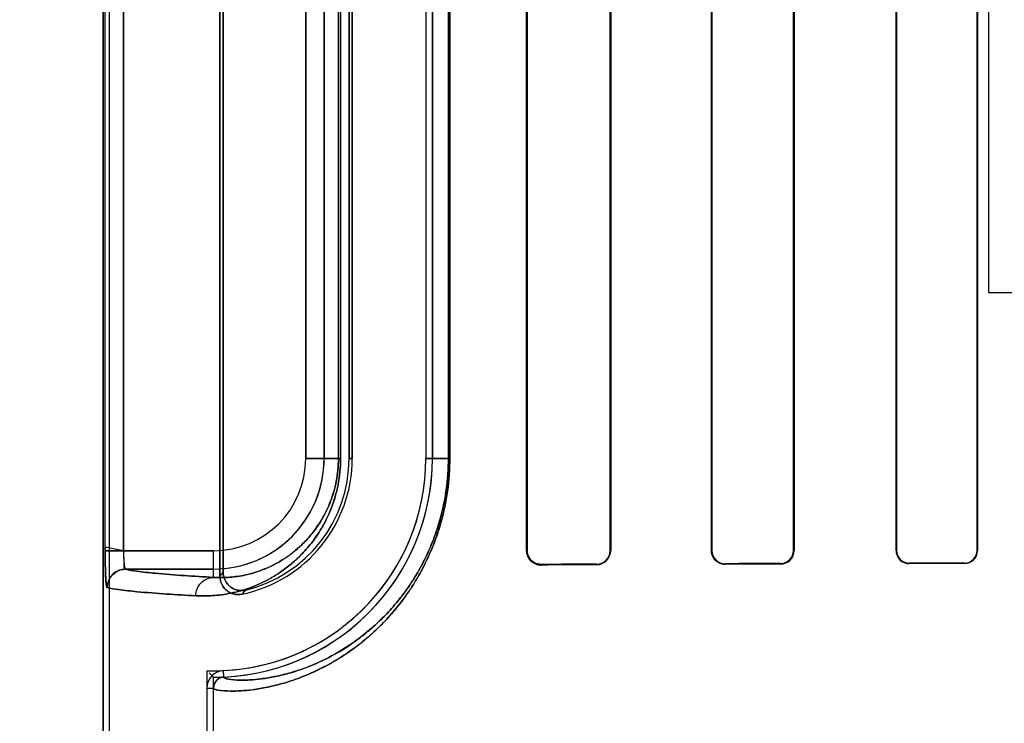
# Model space of a CAD drawing. Header units: millimetres. Extents: x 0 to 297, y 0 to 210.
# Tile 350 of 446: x 242.267 to 242.507, y 157.703 to 157.875. Entities that reach past the tile are written whole.
import ezdxf

# ---------------------------------------------------------------- set-up
doc = ezdxf.new("R2010")
doc.units = ezdxf.units.MM
doc.header["$LTSCALE"] = 16.335
doc.layers.get('0').update_dxf_attribs({"linetype": 'CONTINUOUS'})
for name, color, linetype in [('AXES_REF', 7, 'CONTINUOUS'), ('INTFCLR_1', 7, 'CONTINUOUS'), ('INTFCLR_72935', 7, 'CONTINUOUS')]:
    doc.layers.add(name, color=color, linetype=linetype)

msp = doc.modelspace()

# ---------------------------------------------------------------- linework, layer by layer
at = {"color": 7, "linetype": 'Continuous'}
for p, q in [((242.503471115, 157.8080885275), (242.503471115, 157.928726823)), ((242.554096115, 157.8080885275), (242.503471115, 157.8080885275))]:
    msp.add_line(p, q, dxfattribs=at)
for radius in [8.7262453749, 8.7255, 8.6696226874]:
    msp.add_circle((241.415033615, 154.4105885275), radius, dxfattribs=at)
msp.add_arc((241.415033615, 154.4105885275), 8.64, 278.2771290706, 261.7228709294, dxfattribs=at)
at = {"layer": 'AXES_REF', "color": 9, "linetype": 'Continuous'}
msp.add_circle((241.415033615, 154.4105885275), 5.3357191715, dxfattribs=at)
msp.add_arc((241.415033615, 154.4105885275), 7.9600610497, 94.4118118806, 85.5881881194, dxfattribs=at)
at = {"layer": 'INTFCLR_1', "color": 6, "linetype": 'Continuous'}
for p, q in [((242.2868884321, 157.5605757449), (242.2868884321, 159.9635757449)), ((242.2884753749, 157.5605757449), (242.2884753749, 159.9635908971)), ((242.3154753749, 157.7387447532), (242.3154753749, 158.0124067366)), ((242.3162627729, 158.0114194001), (242.3162627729, 157.7397320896)), ((242.3904320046, 158.0060757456), (242.3904320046, 157.7450757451)), ((242.3905951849, 158.0060757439), (242.3905951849, 157.7450757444)), ((242.410889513, 157.7450757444), (242.410889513, 158.0060757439)), ((242.4110370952, 157.7450757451), (242.4110370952, 158.0060757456)), ((242.4356361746, 158.0060757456), (242.4356361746, 157.7450757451)), ((242.4357725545, 158.0060757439), (242.4357725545, 157.7450757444)), ((242.4557332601, 157.7450757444), (242.4557332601, 158.0060757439)), ((242.4558611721, 157.7450757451), (242.4558611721, 158.0060757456)), ((242.4807881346, 158.0060757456), (242.4807881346, 157.7450757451)), ((242.4809094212, 158.0060757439), (242.4809094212, 157.7450757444)), ((242.5006108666, 157.7450757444), (242.5006108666, 158.0060757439)), ((242.5007268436, 157.7450757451), (242.5007268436, 158.0060757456)), ((242.3470469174, 157.7675757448), (242.3470469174, 157.9835757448)), ((242.3478343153, 157.9835757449), (242.3478343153, 157.7675757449)), ((242.3658343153, 157.9835757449), (242.3658343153, 157.7675757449)), ((242.3674212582, 157.7675757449), (242.3674212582, 157.9835757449)), ((242.3123014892, 157.7114073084), (242.3123014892, 157.5605757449)), ((242.3138884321, 157.5605757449), (242.3138884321, 157.7114073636))]:
    msp.add_line(p, q, dxfattribs=at)
at = {"layer": 'INTFCLR_1', "color": 9, "linetype": 'Continuous'}
for p, q in [((242.2874080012, 157.7449978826), (242.2874080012, 158.0061536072)), ((242.2919032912, 158.0061536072), (242.2919032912, 157.7449978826)), ((242.3364662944, 157.9835757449), (242.3364662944, 157.7675757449)), ((242.340965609, 157.7675757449), (242.340965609, 157.9835757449)), ((242.3444488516, 157.7675757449), (242.3444488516, 157.9835757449)), ((242.3449747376, 157.9835757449), (242.3449747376, 157.7675757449)), ((242.3713377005, 157.7675757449), (242.3713377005, 157.9835757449)), ((242.3716696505, 157.9835757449), (242.3716696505, 157.7675757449)), ((242.3449747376, 157.7675757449), (242.3364662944, 157.7675757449)), ((242.3478343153, 157.7675757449), (242.3470469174, 157.7675757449)), ((242.3658343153, 157.7675757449), (242.3716696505, 157.7675757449)), ((242.3138884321, 157.7449978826), (242.2874080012, 157.7449978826)), ((242.3138884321, 157.7384785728), (242.3138884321, 157.7449978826)), ((242.3905951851, 157.7450757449), (242.3904320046, 157.7450757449)), ((242.4110370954, 157.7450757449), (242.4108895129, 157.7450757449)), ((242.4357725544, 157.7450757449), (242.4356361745, 157.7450757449)), ((242.4558611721, 157.7450757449), (242.4557332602, 157.7450757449)), ((242.4809094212, 157.7450757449), (242.4807881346, 157.7450757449)), ((242.5007268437, 157.7450757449), (242.5006108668, 157.7450757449)), ((242.2923880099, 157.740498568), (242.3138884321, 157.740498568)), ((242.3940352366, 157.7414914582), (242.3940352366, 157.7416510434)), ((242.4075352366, 157.7417080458), (242.4075352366, 157.741557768)), ((242.4390352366, 157.7416896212), (242.4390352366, 157.7418241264)), ((242.4525352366, 157.7418678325), (242.4525352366, 157.7417383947)), ((242.4840352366, 157.7418381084), (242.4840352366, 157.7419582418)), ((242.4975352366, 157.7419926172), (242.4975352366, 157.7418756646)), ((242.3164588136, 157.7141046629), (242.3163826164, 157.7156897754)), ((242.3123014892, 157.7114072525), (242.3138884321, 157.7114073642))]:
    msp.add_line(p, q, dxfattribs=at)
at = {"layer": 'INTFCLR_1', "color": 7, "linetype": 'Continuous'}
msp.add_lwpolyline([(242.3929387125, 157.7418262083), (242.3930512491, 157.7417909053), (242.3931663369, 157.7417591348), (242.3932838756, 157.741731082), (242.3934036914, 157.7417069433), (242.3935257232, 157.7416868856), (242.393650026, 157.7416710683), (242.3937765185, 157.7416596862), (242.3939049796, 157.7416529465), (242.3940352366, 157.7416510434)], dxfattribs=at)
at = {"layer": 'INTFCLR_1', "color": 9, "linetype": 'Continuous'}
for centre, radius, start, end in [((242.3138884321, 157.7675757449), 0.0270771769, 270.000000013, 359.9999999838), ((242.3138884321, 157.7675757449), 0.0225778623, 270.0000000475, 359.9999997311), ((242.2577420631, 157.7855945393), 0.0743507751, 320.9411468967, 321.9143407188), ((242.257456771, 157.7934197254), 0.0866661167, 317.0401802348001, 317.9559483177)]:
    msp.add_arc(centre, radius, start, end, dxfattribs=at)
at = {"layer": 'INTFCLR_1', "color": 6, "linetype": 'Continuous'}
for centre, radius, start, end in [((242.3138884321, 157.7675757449), 0.0519458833, 272.7521180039, 359.9999986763), ((242.3138884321, 157.7675757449), 0.0535328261, 272.752118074, 360), ((242.3138884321, 157.7675757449), 0.0339458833, 281.888919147, 359.9999979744), ((242.3138884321, 157.7675757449), 0.0331584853, 283.835236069, 359.9999998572), ((242.3940164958, 157.7450759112), 0.0035845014, 180.0026548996, 270.2995603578), ((242.4075189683, 157.745075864), 0.0035181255, 270.2649441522, 359.9980634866), ((242.4075217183, 157.7450758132), 0.0033677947, 270.2299848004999, 359.9988288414), ((242.4390224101, 157.7450758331), 0.0033862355, 180.0014887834, 270.2170256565), ((242.439024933, 157.7450766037), 0.0032524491, 180.015138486, 270.1815049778), ((242.4525239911, 157.7450757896), 0.0033372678, 270.1930618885, 359.9992357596), ((242.4525252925, 157.7450757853), 0.0032079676, 270.1776041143, 359.9992695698), ((242.4840261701, 157.7450761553), 0.0032380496, 180.0072588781, 270.160430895), ((242.484027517, 157.7450763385), 0.0031181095, 180.0109173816, 270.1418524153), ((242.4975262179, 157.7450763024), 0.0032006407, 270.1614460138, 359.9900225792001), ((242.4975270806, 157.7450764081), 0.0030837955, 270.1515338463, 359.9876693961), ((242.3165886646, 157.7114075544), 0.0042871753, 92.75478420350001, 180.0040535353), ((242.3165886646, 157.7114075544), 0.0027002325, 92.755566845, 180.0040350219)]:
    msp.add_arc(centre, radius, start, end, dxfattribs=at)
at = {"layer": 'INTFCLR_1', "color": 7, "linetype": 'Continuous'}
msp.add_arc((242.2923984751, 157.7359978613), 0.0045010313, 90.133225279, 179.9822815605, dxfattribs=at)
at = {"layer": 'INTFCLR_1', "color": 6, "linetype": 'Continuous'}
for centre, major_axis, ratio, start_param, end_param in [((242.7832852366, 157.7405757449), (0.4963968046, 0), 0.0034906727, 2.4294368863, 2.4721230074), ((242.7832852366, 157.7405757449), (0.4693968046, 0), 0.0034906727, 2.4989177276, 2.5485709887), ((242.7832852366, 157.740575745), (0.4963968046, 0), 0.0034906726, 2.3000343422, 2.3371288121), ((242.7832852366, 157.740575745), (0.4693968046, 0), 0.0034906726, 2.3526946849, 2.3940887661), ((242.7832852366, 157.7405757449), (0.4963968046, 0), 0.0034906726, 2.1841931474, 2.217857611), ((242.7832852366, 157.7405757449), (0.4693968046, 0), 0.0034906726, 2.2252929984, 2.262071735)]:
    msp.add_ellipse(centre, major_axis=major_axis, ratio=ratio, start_param=start_param, end_param=end_param, dxfattribs=at)
at = {"layer": 'INTFCLR_1', "color": 9, "linetype": 'Continuous'}
for points, knots in [([(242.3095942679, 157.7339792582), (242.3109570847, 157.7339040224), (242.3138111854, 157.7339241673), (242.3182560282, 157.7345315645), (242.3230221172, 157.7358782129), (242.3271059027, 157.7377510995), (242.3304538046, 157.7398347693), (242.3326027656, 157.741470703), (242.3343184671, 157.7429921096), (242.3361043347, 157.7447540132), (242.3383097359, 157.7473376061), (242.3402930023, 157.750345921), (242.3417569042, 157.7531494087), (242.3427984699, 157.7555742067), (242.3437008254, 157.7582565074), (242.3444083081, 157.7611776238), (242.3448682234, 157.7643124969), (242.3449747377, 157.766471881), (242.3449747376, 157.7675757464)], [0, 0, 0, 0, 0.0750536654, 0.156480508, 0.2459796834, 0.3464559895, 0.4023291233, 0.4625807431, 0.4947026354, 0.5283756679, 0.6004715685, 0.6810517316, 0.7259046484, 0.7742538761, 0.8260146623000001, 0.8813433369, 0.9392998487, 1, 1, 1, 1]), ([(242.3138884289, 157.7114073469), (242.313888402, 157.7112825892), (242.3143291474, 157.7110339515), (242.315656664, 157.7107719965), (242.3178912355, 157.7106263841), (242.3207347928, 157.7107151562), (242.323734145, 157.7110066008), (242.327280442, 157.71160709), (242.3305692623, 157.7124305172), (242.3334629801, 157.7133503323), (242.336750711, 157.7145632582), (242.3411898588, 157.7165901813), (242.3456975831, 157.7192745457), (242.3489429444, 157.7216237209), (242.3509089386, 157.7231987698), (242.3529829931, 157.7249816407), (242.35560916, 157.7275035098), (242.3587142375, 157.7309882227), (242.3612116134, 157.7343203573), (242.3631598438, 157.7373264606), (242.365151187, 157.7407566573), (242.3669602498, 157.7445333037), (242.3683120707, 157.7480889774), (242.369040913, 157.7502984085), (242.3697338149, 157.7526404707), (242.3703271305, 157.7550686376), (242.3708106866, 157.7575757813), (242.3714347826, 157.761524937), (242.3716696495, 157.7648832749), (242.3716696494, 157.7675757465)], [0, 0, 0, 0, 0.004125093, 0.0132564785, 0.0482716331, 0.0750900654, 0.1080986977, 0.1475742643, 0.1940030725, 0.220035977, 0.2479478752, 0.309834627, 0.3811008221, 0.4210070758, 0.4422222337, 0.4643790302, 0.5114245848, 0.5624876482, 0.6185464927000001, 0.6489140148, 0.6808923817, 0.7496495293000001, 0.7870559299, 0.8066095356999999, 0.8265636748, 0.8678037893, 0.8891910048, 0.9109738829, 1, 1, 1, 1]), ([(242.3138884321, 157.7384785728), (242.3150583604, 157.7384036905), (242.3175115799, 157.7384005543), (242.3213381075, 157.7388998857), (242.3254482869, 157.7400430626), (242.3289745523, 157.7416509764), (242.3318673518, 157.7434480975), (242.333726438, 157.7448628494), (242.3352110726, 157.7461804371), (242.3367585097, 157.7477092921), (242.3386704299, 157.7499542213), (242.3403885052, 157.7525691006), (242.3416574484, 157.7550074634), (242.3425607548, 157.757118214), (242.3433434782, 157.7594547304), (242.343957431, 157.7620000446), (242.3443563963, 157.764731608), (242.3444489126, 157.7666135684), (242.3444488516, 157.7675757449)], [0, 0, 0, 0, 0.0744459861, 0.1553115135, 0.2443281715, 0.3444036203, 0.400194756, 0.4603491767, 0.4924878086, 0.5261985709, 0.5984270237, 0.6792967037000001, 0.7242751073, 0.7728542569, 0.8249392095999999, 0.880574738, 0.9388989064, 1, 1, 1, 1]), ([(242.3164588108, 157.714104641), (242.3164583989, 157.7139831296), (242.3168670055, 157.7137306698), (242.318138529, 157.713464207), (242.3202503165, 157.7133085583), (242.3229505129, 157.7133787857), (242.3257951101, 157.7136440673), (242.329160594, 157.7142044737), (242.3322819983, 157.7149802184), (242.3350289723, 157.7158500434), (242.3381512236, 157.716999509), (242.3423681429, 157.7189247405), (242.3466499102, 157.7214784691), (242.3497327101, 157.7237150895), (242.3516007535, 157.7252155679), (242.3535720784, 157.7269148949), (242.3560684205, 157.7293195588), (242.3590200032, 157.7326433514), (242.3613938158, 157.7358222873), (242.3632458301, 157.7386908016), (242.3651394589, 157.7419654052), (242.3668595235, 157.7455709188), (242.368144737, 157.7489653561), (242.3688377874, 157.75107502), (242.3694967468, 157.753311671), (242.3700609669, 157.7556305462), (242.3705208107, 157.758024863), (242.3711143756, 157.761796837), (242.3713377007, 157.7650042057), (242.3713377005, 157.7675757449)], [0, 0, 0, 0, 0.0042204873, 0.0133545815, 0.0482656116, 0.07497697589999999, 0.1078554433, 0.1471834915, 0.1934537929, 0.2194060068, 0.2472383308, 0.3089756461, 0.380119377, 0.4199814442, 0.4411803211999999, 0.4633254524, 0.5103642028, 0.5614471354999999, 0.617559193, 0.6479685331, 0.6800001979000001, 0.7489013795, 0.7864009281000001, 0.8060068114, 0.8260165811, 0.8673780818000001, 0.888831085, 0.9106825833, 1, 1, 1, 1]), ([(242.3138884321, 157.7384785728), (242.3091427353, 157.7387429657), (242.3028795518, 157.7391137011), (242.2957226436, 157.7398836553), (242.2932909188, 157.7402517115), (242.2923880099, 157.740498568)], [0, 0, 0, 0, 0.6598051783, 0.8700608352, 1, 1, 1, 1]), ([(242.3095942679, 157.7339792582), (242.3095970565, 157.7345392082), (242.3098126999, 157.7357077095), (242.3107634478, 157.7372281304), (242.3122172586, 157.7382426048), (242.3133521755, 157.738475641), (242.3138884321, 157.7384785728)], [0, 0, 0, 0, 0.2451610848, 0.5075751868, 0.7652119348, 1, 1, 1, 1]), ([(242.2878971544, 157.7359992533), (242.2888086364, 157.735752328), (242.2912625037, 157.7353843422), (242.298485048, 157.7346143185), (242.3048052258, 157.7342436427), (242.3095942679, 157.7339792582)], [0, 0, 0, 0, 0.1299135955, 0.3401620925, 1, 1, 1, 1])]:
    msp.add_open_spline(points, degree=3, knots=knots, dxfattribs=at)
at = {"layer": 'INTFCLR_1', "color": 7, "linetype": 'Continuous'}
for points, knots in [([(242.2874080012, 157.7449978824), (242.2874080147, 157.744165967), (242.2874161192, 157.7425660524), (242.2874689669, 157.7403237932), (242.2875313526, 157.7381453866), (242.2877115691, 157.7367485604), (242.2878971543, 157.7359992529)], [0, 0, 0, 0, 0.2764961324, 0.5316628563, 0.7456763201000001, 1, 1, 1, 1]), ([(242.2879522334, 157.7359422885), (242.2878662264, 157.7358398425), (242.2876864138, 157.7366183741), (242.2876060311, 157.7375580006), (242.2874795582, 157.7396272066), (242.2874371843, 157.7416198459), (242.2874125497, 157.743284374), (242.2874080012, 157.7444188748), (242.2874080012, 157.7449978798)], [0, 0, 0, 0, 0.0440197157, 0.1339656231, 0.45668143, 0.6255919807, 0.8094559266, 1, 1, 1, 1]), ([(242.2919032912, 157.7449978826), (242.2919032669, 157.7444830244), (242.2918867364, 157.7434657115), (242.2920987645, 157.7421663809), (242.2918449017, 157.7405725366), (242.2923880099, 157.740498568)], [0, 0, 0, 0, 0.3396962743, 0.6383566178, 1, 1, 1, 1]), ([(242.2919032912, 157.7449978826), (242.2919032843, 157.7447083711), (242.291909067, 157.7438997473), (242.2919668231, 157.7424528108), (242.2920430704, 157.7416048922), (242.2922541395, 157.7403583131), (242.2924424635, 157.7404700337)], [0, 0, 0, 0, 0.1883112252, 0.5371313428, 0.8575728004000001, 1, 1, 1, 1]), ([(242.3905951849, 157.7450757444), (242.3905949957, 157.7444801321), (242.3909051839, 157.7433347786), (242.3921695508, 157.7420003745), (242.3933819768, 157.7416620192), (242.3940352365, 157.7416510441)], [0, 0, 0, 0, 0.3351497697, 0.6323602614, 1, 1, 1, 1]), ([(242.2879522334, 157.7359422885), (242.2879481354, 157.7368047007), (242.2883925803, 157.7383244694), (242.2900724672, 157.7400216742), (242.291586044, 157.740474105), (242.2924424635, 157.7404700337)], [0, 0, 0, 0, 0.36929975, 0.6332664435, 1, 1, 1, 1])]:
    msp.add_open_spline(points, degree=3, knots=knots, dxfattribs=at)
at = {"layer": 'INTFCLR_1', "color": 6, "linetype": 'Continuous'}
for points, knots in [([(242.3162627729, 157.7397320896), (242.3162627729, 157.7392387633), (242.3164263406, 157.7382473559), (242.3171361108, 157.7369282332), (242.3182344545, 157.7359134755), (242.3198214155, 157.7352083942), (242.3211059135, 157.7352039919), (242.3218176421, 157.7353792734)], [0, 0, 0, 0, 0.1831398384, 0.3651953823, 0.5465218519, 0.727886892, 1, 1, 1, 1]), ([(242.3208817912, 157.7343580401), (242.3204091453, 157.7342585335), (242.3194241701, 157.7342102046), (242.3180081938, 157.7346164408), (242.316794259, 157.7354506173), (242.3157721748, 157.7368128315), (242.3154753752, 157.7380305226), (242.3154753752, 157.7387447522)], [0, 0, 0, 0, 0.1827095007, 0.3654378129, 0.5479254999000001, 0.7298247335, 1, 1, 1, 1])]:
    msp.add_open_spline(points, degree=3, knots=knots, dxfattribs=at)
at = {"layer": 'INTFCLR_72935', "color": 6, "linetype": 'Continuous'}
for p, q in [((242.2868884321, 159.9635757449), (242.2868884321, 157.5605757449)), ((242.2884753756, 157.5605757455), (242.2884753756, 159.9636060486)), ((242.3154753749, 158.0124067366), (242.3154753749, 157.7387447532)), ((242.3162627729, 157.7397320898), (242.3162627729, 158.0114194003)), ((242.3904320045, 157.7450757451), (242.3904320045, 158.0060757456)), ((242.3905951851, 157.7450757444), (242.3905951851, 158.0060757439)), ((242.4108895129, 158.0060757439), (242.4108895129, 157.7450757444)), ((242.4110370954, 158.0060757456), (242.4110370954, 157.7450757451)), ((242.4356361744, 157.7450757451), (242.4356361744, 158.0060757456)), ((242.4357725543, 157.7450757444), (242.4357725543, 158.0060757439)), ((242.4557332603, 158.0060757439), (242.4557332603, 157.7450757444)), ((242.455861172, 158.0060757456), (242.455861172, 157.7450757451)), ((242.4807881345, 157.7450757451), (242.4807881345, 158.0060757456)), ((242.480909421, 157.7450757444), (242.480909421, 158.0060757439)), ((242.5006108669, 158.0060757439), (242.5006108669, 157.7450757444)), ((242.5007268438, 158.0060757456), (242.5007268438, 157.7450757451)), ((242.3470469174, 157.983575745), (242.3470469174, 157.7675757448)), ((242.3478343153, 157.7675757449), (242.3478343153, 157.9835757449)), ((242.3658343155, 157.9835757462), (242.3658343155, 157.7675757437)), ((242.3674212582, 157.9835757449), (242.3674212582, 157.7675757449)), ((242.3123014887, 157.7156541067), (242.3123014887, 157.5605757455)), ((242.3138884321, 157.7140429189), (242.3128244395, 157.7151177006)), ((242.3138884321, 157.5605757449), (242.3138884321, 157.7140429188))]:
    msp.add_line(p, q, dxfattribs=at)
at = {"layer": 'INTFCLR_72935', "color": 9, "linetype": 'Continuous'}
for p, q in [((242.2874080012, 157.7449978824), (242.2874080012, 158.0061536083)), ((242.2919032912, 157.7449978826), (242.2919032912, 158.0061536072)), ((242.3364662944, 157.7675757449), (242.3364662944, 157.9835757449)), ((242.340965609, 157.9835757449), (242.340965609, 157.7675757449)), ((242.3444488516, 157.9835757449), (242.3444488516, 157.7675757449)), ((242.3449747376, 157.983575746), (242.3449747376, 157.7675757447)), ((242.3713377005, 157.9835757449), (242.3713377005, 157.7675757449)), ((242.3716696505, 157.9835757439), (242.3716696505, 157.7675757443)), ((242.3364662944, 157.7675757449), (242.3449747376, 157.7675757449)), ((242.3470469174, 157.7675757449), (242.3478343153, 157.7675757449)), ((242.3716696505, 157.7675757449), (242.3658343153, 157.7675757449)), ((242.2919032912, 157.7449978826), (242.3138884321, 157.7449978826)), ((242.3138884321, 157.7384785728), (242.3138884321, 157.7449978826)), ((242.3904320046, 157.7450757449), (242.3905951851, 157.7450757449)), ((242.4108895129, 157.7450757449), (242.4110370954, 157.7450757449)), ((242.4356361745, 157.7450757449), (242.4357725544, 157.7450757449)), ((242.4557332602, 157.7450757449), (242.4558611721, 157.7450757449)), ((242.4807881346, 157.7450757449), (242.4809094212, 157.7450757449)), ((242.5006108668, 157.7450757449), (242.5007268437, 157.7450757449)), ((242.3138884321, 157.740498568), (242.2923880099, 157.740498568)), ((242.3940352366, 157.7416510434), (242.3940352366, 157.7414914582)), ((242.4075352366, 157.741557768), (242.4075352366, 157.7417080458)), ((242.4390352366, 157.7418241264), (242.4390352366, 157.7416896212)), ((242.4525352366, 157.7417383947), (242.4525352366, 157.7418678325)), ((242.4840352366, 157.7419582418), (242.4840352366, 157.7418381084)), ((242.4975352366, 157.7418756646), (242.4975352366, 157.7419926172))]:
    msp.add_line(p, q, dxfattribs=at)
at = {"layer": 'INTFCLR_72935', "color": 7, "linetype": 'Continuous'}
for p, q in [((242.2919032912, 157.7449978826), (242.2874060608, 157.7458673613)), ((242.2874080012, 157.7449978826), (242.2919032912, 157.7449978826))]:
    msp.add_line(p, q, dxfattribs=at)
for points in [[(242.3929175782, 157.7416640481), (242.3930284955, 157.7416302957), (242.3931425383, 157.7415996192), (242.3932596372, 157.7415722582), (242.3933791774, 157.741548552), (242.3935015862, 157.7415286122), (242.3936283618, 157.7415125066), (242.3937599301, 157.7415006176), (242.3938956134, 157.7414934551), (242.3940352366, 157.7414914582)], [(242.3940352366, 157.7416510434), (242.3939126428, 157.7416526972), (242.393788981, 157.7416588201), (242.3936644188, 157.7416695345), (242.3935381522, 157.7416850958), (242.3934113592, 157.7417055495), (242.3932871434, 157.7417303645), (242.3931665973, 157.7417590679), (242.39304886, 157.7417916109), (242.3929340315, 157.7418277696)], [(242.4379143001, 157.741876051), (242.4380296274, 157.741838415), (242.4381475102, 157.7418045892), (242.438267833, 157.7417747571), (242.4383903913, 157.7417491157), (242.4385151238, 157.7417278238), (242.438642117, 157.7417110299), (242.4387712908, 157.741698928), (242.4389023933, 157.7416917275), (242.4390352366, 157.7416896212)]]:
    msp.add_lwpolyline(points, dxfattribs=at)
at = {"layer": 'INTFCLR_72935', "color": 6, "linetype": 'Continuous'}
for centre, radius, start, end in [((242.3138884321, 157.7675757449), 0.0519458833, 268.2493453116, 359.9999986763), ((242.3138884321, 157.7675757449), 0.0535328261, 270, 360), ((242.3138884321, 157.7675757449), 0.0339458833, 281.8889191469, 359.9999979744), ((242.3138884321, 157.7675757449), 0.0331584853, 283.8352360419, 359.9999997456), ((242.4075185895, 157.7450762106), 0.0035184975, 270.2710846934, 359.9924200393), ((242.4075216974, 157.7450758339), 0.0033678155, 270.2303418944, 359.9984773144), ((242.4390245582, 157.7450760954), 0.0032520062, 180.0061838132, 270.1881416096), ((242.452523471, 157.7450760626), 0.0033377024, 270.2019715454, 359.9945493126), ((242.4525251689, 157.7450759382), 0.0032081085, 270.1798073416, 359.9965387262), ((242.4840259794, 157.7450759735), 0.0032378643, 180.0040425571, 270.1638106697), ((242.4840271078, 157.7450759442), 0.0031177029, 180.0036725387, 270.1493872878), ((242.4975265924, 157.7450759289), 0.0032002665, 270.1547631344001, 359.9967084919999), ((242.4975275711, 157.7450759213), 0.0030833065, 270.1424479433, 359.9967125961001), ((242.292398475, 157.7359978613), 0.0045010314, 90.1332246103, 179.9822807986)]:
    msp.add_arc(centre, radius, start, end, dxfattribs=at)
at = {"layer": 'INTFCLR_72935', "color": 9, "linetype": 'Continuous'}
for centre, radius, start, end in [((242.3138884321, 157.7675757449), 0.0270771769, 269.9999999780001, 360), ((242.3138884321, 157.7675757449), 0.0225778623, 270.0000000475, 359.9999997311), ((242.2577420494, 157.7855945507), 0.0743507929, 320.9411467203, 321.9143403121), ((242.2574566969, 157.7934197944), 0.086666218, 317.0401802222, 317.9559472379)]:
    msp.add_arc(centre, radius, start, end, dxfattribs=at)
at = {"layer": 'INTFCLR_72935', "color": 6, "linetype": 'Continuous'}
for centre, major_axis, ratio, start_param, end_param in [((242.7832852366, 157.7405757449), (0.4963968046, 0), 0.0034906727, 2.4294368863, 2.4721230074), ((242.7832852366, 157.7405757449), (0.4693968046, 0), 0.0034906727, 2.4989177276, 2.5485709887), ((242.7832852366, 157.740575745), (0.4963968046, 0), 0.0034906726, 2.3000343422, 2.3371288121), ((242.7832852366, 157.740575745), (0.4693968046, 0), 0.0034906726, 2.3526946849, 2.3940887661), ((242.7832852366, 157.7405757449), (0.4963968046, 0), 0.0034906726, 2.1841931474, 2.217857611), ((242.7832852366, 157.7405757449), (0.4693968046, 0), 0.0034906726, 2.2252929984, 2.262071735)]:
    msp.add_ellipse(centre, major_axis=major_axis, ratio=ratio, start_param=start_param, end_param=end_param, dxfattribs=at)
at = {"layer": 'INTFCLR_72935', "color": 9, "linetype": 'Continuous'}
for points, knots in [([(242.3449747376, 157.7675757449), (242.3449747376, 157.7664838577), (242.3448696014, 157.764328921), (242.3444133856, 157.7612033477), (242.3437074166, 157.758280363), (242.342810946, 157.7556075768), (242.3417756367, 157.75318963), (242.3406433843, 157.7510134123), (242.3394423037, 157.7490543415), (242.3378256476, 157.7467706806), (242.3357295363, 157.7443146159), (242.3334921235, 157.7422180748), (242.3317080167, 157.7407895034), (242.3300005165, 157.7395538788), (242.3271358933, 157.7377676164), (242.3230593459, 157.7358919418), (242.3189883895, 157.7347364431), (242.3159093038, 157.7342105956), (242.3130646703, 157.7339190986), (242.310960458, 157.7339038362), (242.3095942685, 157.7339792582)], [0, 0, 0, 0, 0.0600364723, 0.1184052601, 0.1734305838, 0.2251527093, 0.2732309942, 0.3179069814, 0.3599202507, 0.3994803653, 0.4716625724, 0.5370235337, 0.5677436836, 0.5972889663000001, 0.6528695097, 0.7531358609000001, 0.8428550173, 0.8846865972, 0.9247668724, 1, 1, 1, 1]), ([(242.3716696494, 157.76757574), (242.3716696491, 157.7648862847), (242.3714352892, 157.7615314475), (242.3708127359, 157.7575877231), (242.3703310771, 157.7550872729), (242.3696011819, 157.7520948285), (242.3687048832, 157.7492212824), (242.3679126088, 157.7470383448), (242.3667306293, 157.7440574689), (242.3651766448, 157.7408061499), (242.3631926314, 157.7373801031), (242.3612446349, 157.7343667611), (242.3591935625, 157.7316250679), (242.35707375, 157.7291468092), (242.3550475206, 157.7269644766), (242.3516636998, 157.7237141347), (242.3468466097, 157.7199608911), (242.3419899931, 157.7170651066), (242.3383524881, 157.7152943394), (242.3351165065, 157.7139197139), (242.3313771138, 157.7126319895), (242.3272578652, 157.7116018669), (242.3236988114, 157.7110016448), (242.3206941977, 157.71071226), (242.3178586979, 157.7106272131), (242.3156393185, 157.7107744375), (242.3143217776, 157.7110363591), (242.3138883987, 157.7112840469), (242.3138884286, 157.7114073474)], [0, 0, 0, 0, 0.08892935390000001, 0.1106974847, 0.1320156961, 0.1731121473, 0.21247223, 0.2314805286, 0.2498887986, 0.3184980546, 0.3503473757, 0.3807584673, 0.4371051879, 0.4633880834, 0.488569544, 0.5355476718, 0.6184022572, 0.6898557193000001, 0.7220813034, 0.7521202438, 0.8060674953, 0.8526640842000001, 0.8923378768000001, 0.925392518, 0.9521389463, 0.9869003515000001, 0.9959229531, 1, 1, 1, 1]), ([(242.3444488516, 157.7675757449), (242.3444488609, 157.766624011), (242.3443576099, 157.7647458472), (242.3439617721, 157.7620220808), (242.343349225, 157.7594754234), (242.3425716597, 157.7571477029), (242.3416737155, 157.7550426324), (242.3406918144, 157.7531486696), (242.3396504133, 157.7514445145), (242.3382494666, 157.7494600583), (242.3364339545, 157.747327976), (242.3344964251, 157.7455101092), (242.3329521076, 157.744273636), (242.3314754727, 157.743205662), (242.3290004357, 157.7416652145), (242.3254804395, 157.7400548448), (242.3219686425, 157.7390733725), (242.3193160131, 157.7386359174), (242.3168695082, 157.7384014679), (242.315061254, 157.7384035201), (242.3138884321, 157.7384785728)], [0, 0, 0, 0, 0.0604328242, 0.1191770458, 0.1745224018, 0.22652897, 0.2748288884, 0.3196949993, 0.3618754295, 0.4015421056, 0.4738501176, 0.5392506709, 0.5699101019, 0.5994246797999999, 0.6549230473, 0.7547890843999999, 0.8440278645, 0.8855751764, 0.9253762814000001, 1, 1, 1, 1]), ([(242.3713377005, 157.7675757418), (242.3713377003, 157.7650070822), (242.3711148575, 157.7618030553), (242.3705227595, 157.7580362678), (242.3700647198, 157.7556483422), (242.369370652, 157.7527907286), (242.3685182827, 157.7500465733), (242.3677648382, 157.7479620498), (242.3666410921, 157.7451164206), (242.3651636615, 157.7420126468), (242.3632770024, 157.7387419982), (242.361425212, 157.7358665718), (242.3594753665, 157.7332505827), (242.3574600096, 157.7308862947), (242.3555342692, 157.7288053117), (242.3523192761, 157.7257075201), (242.3477425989, 157.7221321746), (242.3431276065, 157.7193762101), (242.3396720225, 157.7176935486), (242.3365993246, 157.7163892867), (242.3330491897, 157.7151701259), (242.3291391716, 157.7141995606), (242.3257615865, 157.7136394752), (242.3229120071, 157.7133762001), (242.3202194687, 157.7133095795), (242.3181220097, 157.7134666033), (242.3168600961, 157.7137331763), (242.3164584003, 157.713984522), (242.3164588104, 157.7141046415)], [0, 0, 0, 0, 0.0892203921, 0.111057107, 0.1324409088, 0.1736583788, 0.2131260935, 0.232182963, 0.2506359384, 0.3193892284, 0.3512918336, 0.3817450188, 0.4381455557, 0.464442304, 0.4896300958, 0.5366014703, 0.6193841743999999, 0.690715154, 0.7228680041, 0.752829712, 0.8066164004, 0.8530538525, 0.8925792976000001, 0.9255035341, 0.9521432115, 0.9868018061, 0.9958277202, 1, 1, 1, 1]), ([(242.2923880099, 157.740498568), (242.2932909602, 157.7402517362), (242.2957226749, 157.7398836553), (242.3028795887, 157.7391136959), (242.3091427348, 157.738742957), (242.3138884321, 157.7384785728)], [0, 0, 0, 0, 0.1299438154, 0.34019479, 1, 1, 1, 1]), ([(242.3095942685, 157.7339792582), (242.3095970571, 157.7345392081), (242.3098127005, 157.7357077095), (242.3107634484, 157.7372281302), (242.3122172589, 157.7382426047), (242.3133521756, 157.738475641), (242.3138884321, 157.7384785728)], [0, 0, 0, 0, 0.2451610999, 0.5075752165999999, 0.7652119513, 1, 1, 1, 1]), ([(242.3095942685, 157.7339792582), (242.3048052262, 157.7342436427), (242.2984850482, 157.7346143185), (242.2912625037, 157.7353843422), (242.2888086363, 157.7357523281), (242.2878971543, 157.7359992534)], [0, 0, 0, 0, 0.6598379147, 0.8700864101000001, 1, 1, 1, 1])]:
    msp.add_open_spline(points, degree=3, knots=knots, dxfattribs=at)
at = {"layer": 'INTFCLR_72935', "color": 7, "linetype": 'Continuous'}
for points, knots in [([(242.2874060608, 157.7458673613), (242.2874034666, 157.7452878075), (242.287409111, 157.7441355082), (242.2874219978, 157.7424461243), (242.2874505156, 157.7409640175), (242.2874878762, 157.7397244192), (242.2875326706, 157.7386433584), (242.2875943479, 157.7376693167), (242.2876656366, 157.7368062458), (242.2877616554, 157.7363355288), (242.2878242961, 157.7360189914), (242.2878971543, 157.7359992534)], [0, 0, 0, 0, 0.1753904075, 0.3487046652, 0.5113042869, 0.6238686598, 0.7243020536, 0.8377938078, 0.9227224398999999, 0.9771563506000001, 1, 1, 1, 1]), ([(242.2878971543, 157.7359992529), (242.2877505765, 157.7364912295), (242.2875695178, 157.7375454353), (242.287505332, 157.7393319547), (242.2874202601, 157.7418311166), (242.2874080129, 157.7437715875), (242.2874080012, 157.7449978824)], [0, 0, 0, 0, 0.1687073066, 0.3556069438, 0.5925897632, 1, 1, 1, 1]), ([(242.3940352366, 157.7414914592), (242.3934230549, 157.7414983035), (242.3922721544, 157.7417855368), (242.3908478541, 157.7430589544), (242.3904292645, 157.7443427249), (242.3904320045, 157.7450757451)], [0, 0, 0, 0, 0.3291493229, 0.6059017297, 1, 1, 1, 1]), ([(242.3940352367, 157.7416510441), (242.3933909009, 157.7416599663), (242.3921808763, 157.7419947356), (242.3909095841, 157.7433235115), (242.3905922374, 157.7444783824), (242.3905951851, 157.7450757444)], [0, 0, 0, 0, 0.3625787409, 0.6638823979, 1, 1, 1, 1]), ([(242.4390352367, 157.7416896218), (242.4385582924, 157.7416927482), (242.4374519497, 157.7419184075), (242.4360370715, 157.7431023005), (242.4356315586, 157.7444128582), (242.4356361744, 157.7450757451)], [0, 0, 0, 0, 0.2716433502, 0.622452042, 1, 1, 1, 1])]:
    msp.add_open_spline(points, degree=3, knots=knots, dxfattribs=at)
at = {"layer": 'INTFCLR_72935', "color": 6, "linetype": 'Continuous'}
for points, knots in [([(242.2919032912, 157.7449978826), (242.2919007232, 157.7447184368), (242.2919001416, 157.7439335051), (242.291941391, 157.7424941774), (242.2920274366, 157.741605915), (242.2922040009, 157.7404361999), (242.2923880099, 157.740498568)], [0, 0, 0, 0, 0.1832551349, 0.5237758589, 0.8725929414, 1, 1, 1, 1]), ([(242.3218176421, 157.7353792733), (242.3213386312, 157.7352613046), (242.3203368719, 157.7351830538), (242.3188862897, 157.7355567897), (242.3176383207, 157.7363806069), (242.3165742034, 157.7377529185), (242.3162627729, 157.7389990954), (242.3162627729, 157.7397320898)], [0, 0, 0, 0, 0.1831388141, 0.3651957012, 0.546523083, 0.7278870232, 1, 1, 1, 1]), ([(242.3154753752, 157.7387447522), (242.3154753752, 157.7382617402), (242.315631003, 157.737287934), (242.3163202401, 157.7359860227), (242.3173866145, 157.7349699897), (242.3189301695, 157.7342504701), (242.320182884, 157.7342108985), (242.3208817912, 157.7343580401)], [0, 0, 0, 0, 0.182711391, 0.3654389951, 0.5479258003, 0.7298252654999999, 1, 1, 1, 1]), ([(242.3164588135, 157.7141046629), (242.3159560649, 157.7140804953), (242.3146218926, 157.7136398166), (242.3138884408, 157.7122344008), (242.3138884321, 157.7114073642)], [0, 0, 0, 0, 0.3783389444, 1, 1, 1, 1])]:
    msp.add_open_spline(points, degree=3, knots=knots, dxfattribs=at)

doc.saveas('drawing.dxf')
